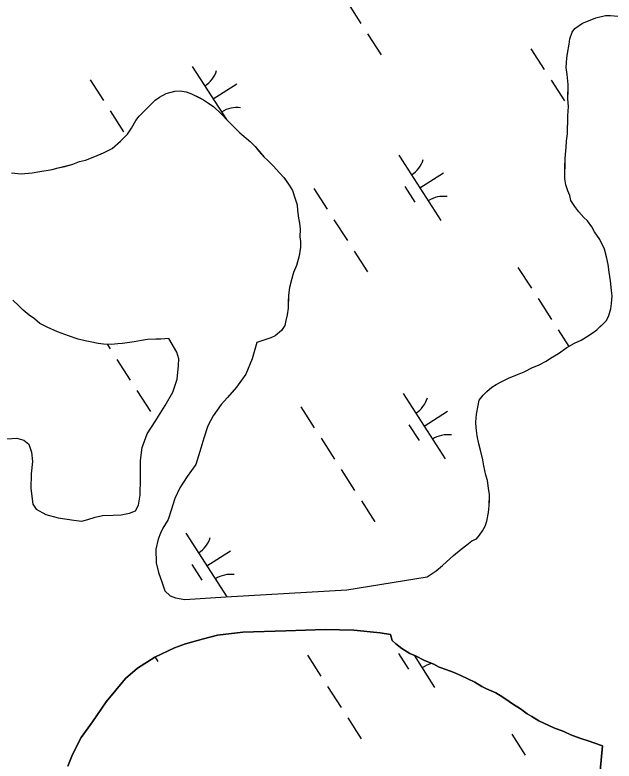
# Model space of a CAD drawing. Extents: x 3937982 to 3958556, y 219448 to 241894.
# Drawn here: x 3944152.8 to 3944538.8, y 233886.6 to 234367.7 of the extents above; entities that cross this region are included whole.
import ezdxf

# ---------------------------------------------------------------- set-up
doc = ezdxf.new("R2010")
doc.units = 0
doc.layers.add('V-TOPO-SHOR', color=7, linetype='Continuous')
doc.layers.add('V-WETL-SWMP', color=7, linetype='Continuous')

msp = doc.modelspace()

# ---------------------------------------------------------------- linework, layer by layer
at = {"layer": 'V-TOPO-SHOR'}
for points in [[(3944536.559, 234196.243), (3944535.584, 234201.855), (3944534.95, 234206.762), (3944533.964, 234211.673), (3944532.631, 234216.588), (3944531.269, 234219.404), (3944529.565, 234222.927), (3944526.133, 234227.87), (3944524.427, 234231.041), (3944521.678, 234234.926), (3944519.258, 234237.058), (3944516.155, 234240.597), (3944513.405, 234244.132), (3944511.006, 234248.013), (3944510.349, 234251.171), (3944508.991, 234254.337), (3944507.644, 234258.203), (3944506.994, 234262.06), (3944507.05, 234266.258), (3944507.097, 234269.756), (3944507.162, 234274.653), (3944507.553, 234277.797), (3944507.959, 234281.989), (3944508.018, 234286.537), (3944508.778, 234291.076), (3944508.829, 234294.924), (3944508.872, 234298.072), (3944508.932, 234302.618), (3944509.36, 234308.56), (3944509.075, 234313.462), (3944509.145, 234318.709), (3944509.2, 234322.906), (3944508.586, 234329.212), (3944507.945, 234333.768), (3944508.375, 234339.712), (3944508.766, 234342.853), (3944509.894, 234348.786), (3944510.29, 234352.28), (3944511.746, 234356.458), (3944513.525, 234358.885), (3944518.469, 234362.318), (3944523.395, 234364.351), (3944526.911, 234365.705), (3944533.231, 234367.37), (3944536.379, 234367.329), (3944541.272, 234366.913)], [(3944150.501, 234265.945), (3944156.786, 234265.162), (3944163.793, 234265.769), (3944167.649, 234266.418), (3944176.767, 234268.046), (3944180.629, 234269.043), (3944184.84, 234270.039), (3944190.105, 234271.368), (3944194.326, 234273.062), (3944198.189, 234274.059), (3944204.167, 234276.429), (3944209.797, 234278.802), (3944215.431, 234281.528), (3944220.741, 234286.355), (3944225.349, 234290.842), (3944227.85, 234294.658), (3944230.713, 234299.518), (3944232.849, 234302.289), (3944238.17, 234307.814), (3944243.132, 234312.647), (3944245.958, 234314.71), (3944250.187, 234317.102), (3944255.803, 234318.427), (3944259.305, 234318.73), (3944263.145, 234317.98), (3944266.629, 234316.885), (3944271.495, 234314.372), (3944274.274, 234312.934), (3944277.393, 234310.794), (3944280.858, 234308.299), (3944285.352, 234304.042), (3944290.529, 234298.723), (3944293.29, 234295.889), (3944297.781, 234291.631), (3944304.353, 234285.946), (3944307.46, 234282.757), (3944309.87, 234279.924), (3944313.317, 234276.031), (3944315.74, 234273.899), (3944319.191, 234270.354), (3944323.328, 234265.752), (3944326.088, 234262.918), (3944327.807, 234260.446), (3944329.523, 234257.974), (3944331.575, 234254.447), (3944333.254, 234249.178), (3944334.602, 234245.311), (3944334.901, 234241.459), (3944335.536, 234236.552), (3944336.193, 234233.396), (3944336.492, 234229.542), (3944336.427, 234224.645), (3944336.736, 234221.493), (3944336.689, 234217.995), (3944335.915, 234212.408), (3944334.084, 234206.135), (3944332.273, 234201.609)], [(3944332.273, 234201.609), (3944331.174, 234197.775), (3944329.695, 234191.848), (3944328.931, 234186.96), (3944328.876, 234182.761), (3944328.818, 234178.565), (3944328.065, 234174.377), (3944327.313, 234170.539), (3944326.572, 234167.399), (3944324.432, 234164.278), (3944320.536, 234160.831), (3944317.72, 234159.469), (3944308.584, 234156.442)], [(3944418.42, 234005.37), (3944424.069, 234009.144), (3944428.312, 234012.585), (3944430.794, 234015.001), (3944435.396, 234019.138), (3944440.35, 234023.271), (3944443.883, 234025.929), (3944447.068, 234028.594), (3944450.035, 234029.808), (3944452.167, 234032.229), (3944453.953, 234035.004), (3944455.745, 234038.129), (3944456.837, 234041.265), (3944457.959, 234046.848), (3944458.365, 234051.04), (3944458.412, 234054.538), (3944458.463, 234058.384), (3944457.818, 234062.593), (3944457.185, 234067.5), (3944456.181, 234071.01), (3944454.86, 234076.976), (3944454.211, 234080.832), (3944452.882, 234086.098), (3944451.549, 234091.015), (3944450.568, 234096.274), (3944449.937, 234101.531), (3944449.634, 234105.033), (3944450.054, 234110.276), (3944451.176, 234115.859), (3944451.924, 234119.349), (3944454.414, 234122.464), (3944456.894, 234124.879), (3944460.081, 234127.635), (3944462.903, 234129.347), (3944466.428, 234131.399), (3944470.653, 234133.443), (3944476.633, 234135.813), (3944480.854, 234137.507), (3944486.137, 234140.234), (3944490.008, 234141.932), (3944494.938, 234144.316), (3944497.764, 234146.378), (3944503.052, 234149.457), (3944508.35, 234153.235), (3944513.286, 234155.969), (3944517.511, 234158.011), (3944521.035, 234160.065), (3944525.271, 234162.808), (3944527.743, 234164.524), (3944531.288, 234167.975), (3944533.768, 234170.391), (3944535.203, 234173.17), (3944536.668, 234178.051), (3944537.063, 234181.543), (3944537.479, 234186.435), (3944537.176, 234189.939), (3944536.559, 234196.243)], [(3944251.94, 234158.943), (3944246.687, 234158.662), (3944243.54, 234158.703), (3944238.289, 234158.423), (3944234.43, 234157.776), (3944229.519, 234156.79), (3944222.161, 234155.838), (3944219.007, 234155.531), (3944214.804, 234155.236), (3944209.907, 234155.302), (3944206.416, 234155.697), (3944201.183, 234156.815), (3944198.043, 234157.558), (3944193.509, 234158.666), (3944187.24, 234160.85), (3944180.277, 234163.391), (3944173.668, 234166.279), (3944168.804, 234168.792), (3944165.343, 234171.636), (3944161.878, 234174.131), (3944158.07, 234177.33), (3944155.31, 234180.166), (3944151.509, 234183.716)], [(3944232.296, 234051.466), (3944233.412, 234057.929), (3944233.703, 234068.677), (3944233.711, 234080.459), (3944234.852, 234088.692), (3944237.914, 234097.489), (3944243.028, 234105.521), (3944249.647, 234115.89), (3944254.619, 234124.514), (3944257.235, 234132.874), (3944258.234, 234141.697), (3944258.291, 234145.967), (3944257.171, 234150.253), (3944251.94, 234158.943)], [(3944308.584, 234156.442), (3944305.645, 234145.877), (3944301.539, 234136.065), (3944295.538, 234127.748), (3944289.706, 234121.051), (3944285.669, 234116.539), (3944280.418, 234109.244), (3944277.092, 234102.807), (3944274.481, 234094.742), (3944272.013, 234086.233), (3944269.248, 234077.727), (3944263.843, 234069.994), (3944259.035, 234062.841), (3944255.848, 234055.814), (3944253.54, 234048.333), (3944251.547, 234042.322), (3944248.086, 234036.769), (3944246.571, 234033.55), (3944245.047, 234029.741), (3944243.488, 234023.281), (3944243.812, 234014.44), (3944245.203, 234008.089), (3944247.619, 234001.577), (3944249.462, 233996.25), (3944252.809, 233993.112), (3944256.18, 233991.89), (3944262.203, 233990.78), (3944288.589, 233992.492), (3944366.559, 233996.907), (3944418.42, 234005.37)], [(3944144.054, 234094.167), (3944154.077, 234094.771), (3944158.625, 234093.532), (3944161.683, 234090.841), (3944163.53, 234085.809), (3944164.038, 234079.616), (3944163.344, 234071.674), (3944163.074, 234062.398), (3944164.411, 234052.218), (3944166.578, 234048.949), (3944172.718, 234045.627), (3944180.641, 234043.313), (3944190.783, 234041.853), (3944195.932, 234041.343), (3944199.774, 234042.324), (3944204.507, 234043.88), (3944209.234, 234044.849), (3944216.012, 234045.199), (3944221.169, 234045.426), (3944226.631, 234046.385), (3944230.482, 234047.954), (3944232.296, 234051.466)], [(3944394.838, 233968.248), (3944388.075, 233969.22), (3944371.163, 233971.066), (3944352.612, 233971.459), (3944327.413, 233970.468), (3944299.714, 233969.657), (3944283.34, 233967.664), (3944274.18, 233965.429), (3944262.647, 233962.194), (3944255.545, 233959.638), (3944242.946, 233953.471), (3944231.807, 233946.551), (3944224.059, 233939.877), (3944211.636, 233924.725), (3944202.774, 233911.882), (3944195.569, 233901.667), (3944189.974, 233890.696), (3944186.783, 233883.227)], [(3944531.382, 233896.463), (3944525.807, 233898.288), (3944522.674, 233899.377), (3944517.449, 233901.196), (3944514.316, 233902.288), (3944510.83, 233903.383), (3944506.31, 233905.544), (3944500.048, 233908.075), (3944493.439, 233910.963), (3944490.309, 233912.403), (3944485.8, 233915.262), (3944482.674, 233917.052), (3944478.519, 233920.257), (3944474.007, 233923.114), (3944471.232, 233924.902), (3944467.073, 233927.754), (3944462.563, 233930.613), (3944456.646, 233933.141), (3944453.519, 233934.582), (3944449.007, 233937.439), (3944444.487, 233939.598), (3944439.967, 233941.759), (3944435.099, 233943.921), (3944430.919, 233945.377), (3944426.045, 233947.192), (3944422.572, 233948.986), (3944416.657, 233951.513), (3944410.749, 233954.391), (3944407.269, 233955.837), (3944402.063, 233959.054), (3944398.258, 233962.253), (3944395.835, 233964.385), (3944394.838, 233968.248)], [(3944445.886, 233306.334), (3944454.348, 233333.615), (3944460.386, 233355.627), (3944463.822, 233381.649), (3944463.829, 233404.331), (3944463.396, 233482.837), (3944463.657, 233513.467), (3944468.496, 233556.407), (3944474.265, 233591.678), (3944482.33, 233633.397), (3944496.476, 233711.563), (3944510.457, 233799.744), (3944518.883, 233835.275), (3944529.109, 233873.431), (3944531.382, 233896.463)]]:
    msp.add_lwpolyline(points, dxfattribs=at)
at = {"layer": 'V-WETL-SWMP'}
for p, q in [((3944367.009, 234375.569), (3944375.669, 234362.115)), ((3944526.912, 234365.704), (3944533.231, 234367.37)), ((3944533.231, 234367.37), (3944536.379, 234367.328)), ((3944536.379, 234367.328), (3944541.272, 234366.913)), ((3944513.526, 234358.885), (3944518.47, 234362.318)), ((3944518.47, 234362.318), (3944523.395, 234364.352)), ((3944523.395, 234364.352), (3944526.912, 234365.704)), ((3944511.745, 234356.459), (3944513.526, 234358.885)), ((3944379.999, 234355.388), (3944388.659, 234341.934)), ((3944509.894, 234348.787), (3944510.29, 234352.28)), ((3944510.29, 234352.28), (3944511.745, 234356.459)), ((3944508.766, 234342.854), (3944509.894, 234348.787)), ((3944485.157, 234345.829), (3944493.817, 234332.376)), ((3944508.374, 234339.711), (3944508.766, 234342.854)), ((3944507.945, 234333.769), (3944508.374, 234339.711)), ((3944267.027, 234334.496), (3944289.123, 234300.168)), ((3944508.585, 234329.212), (3944507.945, 234333.769)), ((3944509.201, 234322.906), (3944508.585, 234329.212)), ((3944201.162, 234325.901), (3944209.822, 234312.447)), ((3944280.558, 234313.474), (3944295.694, 234323.216)), ((3944498.147, 234325.649), (3944506.807, 234312.195)), ((3944250.188, 234317.102), (3944255.804, 234318.427)), ((3944255.804, 234318.427), (3944259.306, 234318.73)), ((3944259.306, 234318.73), (3944263.145, 234317.98)), ((3944509.076, 234313.462), (3944509.201, 234322.906)), ((3944243.132, 234312.647), (3944245.958, 234314.709)), ((3944245.958, 234314.709), (3944250.188, 234317.102)), ((3944263.145, 234317.98), (3944266.629, 234316.884)), ((3944266.629, 234316.884), (3944274.273, 234312.934)), ((3944509.36, 234308.56), (3944509.076, 234313.462)), ((3944238.17, 234307.815), (3944243.132, 234312.647)), ((3944274.273, 234312.934), (3944277.394, 234310.794)), ((3944277.394, 234310.794), (3944280.859, 234308.299)), ((3944214.152, 234305.72), (3944222.812, 234292.266)), ((3944232.849, 234302.288), (3944238.17, 234307.815)), ((3944280.859, 234308.299), (3944285.351, 234304.041)), ((3944285.351, 234304.041), (3944293.29, 234295.889)), ((3944508.932, 234302.618), (3944509.36, 234308.56)), ((3944227.85, 234294.657), (3944230.713, 234299.517)), ((3944230.713, 234299.517), (3944232.849, 234302.288)), ((3944508.779, 234291.075), (3944508.932, 234302.618)), ((3944225.35, 234290.842), (3944227.85, 234294.657)), ((3944293.29, 234295.889), (3944297.781, 234291.631)), ((3944220.742, 234286.355), (3944225.35, 234290.842)), ((3944297.781, 234291.631), (3944304.353, 234285.946)), ((3944508.019, 234286.537), (3944508.779, 234291.075)), ((3944215.43, 234281.527), (3944220.742, 234286.355)), ((3944304.353, 234285.946), (3944307.46, 234282.756)), ((3944507.959, 234281.989), (3944508.019, 234286.537)), ((3944209.796, 234278.803), (3944215.43, 234281.527)), ((3944307.46, 234282.756), (3944309.871, 234279.925)), ((3944309.871, 234279.925), (3944313.318, 234276.031)), ((3944507.553, 234277.796), (3944507.959, 234281.989)), ((3944198.188, 234274.059), (3944204.167, 234276.429)), ((3944204.167, 234276.429), (3944209.796, 234278.803)), ((3944313.318, 234276.031), (3944315.739, 234273.9)), ((3944400.156, 234277.197), (3944427.218, 234235.154)), ((3944507.162, 234274.653), (3944507.553, 234277.796)), ((3944184.84, 234270.038), (3944190.106, 234271.367)), ((3944190.106, 234271.367), (3944194.326, 234273.061)), ((3944194.326, 234273.061), (3944198.188, 234274.059)), ((3944315.739, 234273.9), (3944319.191, 234270.355)), ((3944319.191, 234270.355), (3944323.328, 234265.752)), ((3944506.995, 234262.06), (3944507.162, 234274.653)), ((3944150.5, 234265.945), (3944156.787, 234265.162)), ((3944156.787, 234265.162), (3944163.792, 234265.769)), ((3944163.792, 234265.769), (3944167.649, 234266.417)), ((3944167.649, 234266.417), (3944176.767, 234268.046)), ((3944176.767, 234268.046), (3944180.629, 234269.044)), ((3944180.629, 234269.044), (3944184.84, 234270.038)), ((3944323.328, 234265.752), (3944326.089, 234262.917)), ((3944413.687, 234256.175), (3944428.823, 234265.918)), ((3944326.089, 234262.917), (3944329.522, 234257.973)), ((3944507.643, 234258.203), (3944506.995, 234262.06)), ((3944329.522, 234257.973), (3944331.575, 234254.448)), ((3944345.29, 234255.8), (3944353.95, 234242.346)), ((3944403.952, 234257.045), (3944410.447, 234246.954)), ((3944508.991, 234254.337), (3944507.643, 234258.203)), ((3944331.575, 234254.448), (3944333.254, 234249.177)), ((3944510.349, 234251.17), (3944508.991, 234254.337)), ((3944511.007, 234248.012), (3944510.349, 234251.17)), ((3944333.254, 234249.177), (3944334.602, 234245.311)), ((3944513.404, 234244.132), (3944511.007, 234248.012)), ((3944334.602, 234245.311), (3944334.901, 234241.459)), ((3944334.901, 234241.459), (3944335.536, 234236.552)), ((3944516.156, 234240.597), (3944513.404, 234244.132)), ((3944335.536, 234236.552), (3944336.193, 234233.395)), ((3944519.258, 234237.057), (3944516.156, 234240.597)), ((3944521.679, 234234.926), (3944519.258, 234237.057)), ((3944336.193, 234233.395), (3944336.492, 234229.542)), ((3944358.28, 234235.619), (3944366.94, 234222.165)), ((3944524.426, 234231.041), (3944521.679, 234234.926)), ((3944336.492, 234229.542), (3944336.427, 234224.645)), ((3944526.133, 234227.87), (3944524.426, 234231.041)), ((3944529.566, 234222.926), (3944526.133, 234227.87)), ((3944336.427, 234224.645), (3944336.735, 234221.492)), ((3944532.631, 234216.588), (3944529.566, 234222.926)), ((3944336.689, 234217.994), (3944335.915, 234212.407)), ((3944336.735, 234221.492), (3944336.689, 234217.994)), ((3944335.915, 234212.407), (3944334.083, 234206.134)), ((3944371.27, 234215.439), (3944379.93, 234201.985)), ((3944533.965, 234211.672), (3944532.631, 234216.588)), ((3944534.95, 234206.761), (3944533.965, 234211.672)), ((3944334.083, 234206.134), (3944332.273, 234201.609)), ((3944476.857, 234204.912), (3944485.517, 234191.458)), ((3944535.585, 234201.855), (3944534.95, 234206.761)), ((3944332.273, 234201.609), (3944331.173, 234197.776)), ((3944536.56, 234196.244), (3944535.585, 234201.855)), ((3944331.173, 234197.776), (3944329.695, 234191.848)), ((3944537.176, 234189.939), (3944536.56, 234196.244)), ((3944329.695, 234191.848), (3944328.93, 234186.96)), ((3944537.479, 234186.436), (3944537.176, 234189.939)), ((3944155.31, 234180.166), (3944151.508, 234183.715)), ((3944328.93, 234186.96), (3944328.819, 234178.564)), ((3944489.847, 234184.731), (3944498.507, 234171.277)), ((3944537.064, 234181.543), (3944537.479, 234186.436)), ((3944158.071, 234177.33), (3944155.31, 234180.166)), ((3944536.668, 234178.05), (3944537.064, 234181.543)), ((3944161.877, 234174.131), (3944158.071, 234177.33)), ((3944165.343, 234171.636), (3944161.877, 234174.131)), ((3944328.064, 234174.376), (3944327.313, 234170.538)), ((3944328.819, 234178.564), (3944328.064, 234174.376)), ((3944535.204, 234173.171), (3944536.668, 234178.05)), ((3944168.804, 234168.791), (3944165.343, 234171.636)), ((3944327.313, 234170.538), (3944326.572, 234167.399)), ((3944527.742, 234164.524), (3944533.768, 234170.392)), ((3944533.768, 234170.392), (3944535.204, 234173.171)), ((3944173.668, 234166.278), (3944168.804, 234168.791)), ((3944180.277, 234163.391), (3944173.668, 234166.278)), ((3944326.572, 234167.399), (3944324.431, 234164.278)), ((3944502.837, 234164.55), (3944509.655, 234153.958)), ((3944525.271, 234162.807), (3944527.742, 234164.524)), ((3944187.241, 234160.85), (3944180.277, 234163.391)), ((3944193.509, 234158.667), (3944187.241, 234160.85)), ((3944320.537, 234160.831), (3944317.72, 234159.469)), ((3944324.431, 234164.278), (3944320.537, 234160.831)), ((3944517.51, 234158.012), (3944521.036, 234160.065)), ((3944521.036, 234160.065), (3944525.271, 234162.807)), ((3944198.043, 234157.558), (3944193.509, 234158.667)), ((3944201.182, 234156.816), (3944198.043, 234157.558)), ((3944206.415, 234155.697), (3944201.182, 234156.816)), ((3944209.908, 234155.301), (3944206.415, 234155.697)), ((3944214.805, 234155.236), (3944209.908, 234155.301)), ((3944212.181, 234155.271), (3944214.083, 234152.317)), ((3944219.007, 234155.53), (3944214.805, 234155.236)), ((3944222.16, 234155.838), (3944219.007, 234155.53)), ((3944229.52, 234156.79), (3944222.16, 234155.838)), ((3944234.431, 234157.775), (3944229.52, 234156.79)), ((3944238.288, 234158.423), (3944234.431, 234157.775)), ((3944243.54, 234158.704), (3944238.288, 234158.423)), ((3944246.688, 234158.662), (3944243.54, 234158.704)), ((3944251.94, 234158.942), (3944246.688, 234158.662)), ((3944257.171, 234150.253), (3944251.94, 234158.942)), ((3944308.584, 234156.442), (3944305.646, 234145.877)), ((3944317.72, 234159.469), (3944308.584, 234156.442)), ((3944508.35, 234153.236), (3944513.285, 234155.969)), ((3944513.285, 234155.969), (3944517.51, 234158.012)), ((3944258.292, 234145.967), (3944257.171, 234150.253)), ((3944503.052, 234149.457), (3944508.35, 234153.236)), ((3944218.413, 234145.59), (3944227.073, 234132.136)), ((3944258.235, 234141.697), (3944258.292, 234145.967)), ((3944305.646, 234145.877), (3944301.539, 234136.064)), ((3944494.937, 234144.317), (3944497.764, 234146.379)), ((3944497.764, 234146.379), (3944503.052, 234149.457)), ((3944257.235, 234132.874), (3944258.235, 234141.697)), ((3944486.137, 234140.235), (3944490.008, 234141.933)), ((3944490.008, 234141.933), (3944494.937, 234144.317)), ((3944301.539, 234136.064), (3944295.538, 234127.748)), ((3944470.653, 234133.444), (3944476.632, 234135.813)), ((3944476.632, 234135.813), (3944480.853, 234137.507)), ((3944480.853, 234137.507), (3944486.137, 234140.235)), ((3944254.62, 234124.513), (3944257.235, 234132.874)), ((3944462.902, 234129.348), (3944466.428, 234131.4)), ((3944466.428, 234131.4), (3944470.653, 234133.444)), ((3944295.538, 234127.748), (3944289.705, 234121.051)), ((3944456.895, 234124.879), (3944460.08, 234127.636)), ((3944460.08, 234127.636), (3944462.902, 234129.348)), ((3944231.403, 234125.409), (3944240.063, 234111.955)), ((3944249.646, 234115.89), (3944254.62, 234124.513)), ((3944289.705, 234121.051), (3944285.669, 234116.539)), ((3944402.855, 234123.477), (3944429.917, 234081.434)), ((3944451.923, 234119.348), (3944454.414, 234122.463)), ((3944454.414, 234122.463), (3944456.895, 234124.879)), ((3944285.669, 234116.539), (3944280.417, 234109.245)), ((3944451.177, 234115.859), (3944451.923, 234119.348)), ((3944243.028, 234105.521), (3944249.646, 234115.89)), ((3944336.99, 234114.882), (3944345.65, 234101.429)), ((3944416.386, 234102.456), (3944431.521, 234112.198)), ((3944450.054, 234110.276), (3944451.177, 234115.859)), ((3944280.417, 234109.245), (3944277.092, 234102.808)), ((3944449.634, 234105.034), (3944450.054, 234110.276)), ((3944237.914, 234097.488), (3944243.028, 234105.521)), ((3944277.092, 234102.808), (3944274.481, 234094.743)), ((3944406.651, 234103.325), (3944413.146, 234093.235)), ((3944449.938, 234101.531), (3944449.634, 234105.034)), ((3944234.852, 234088.692), (3944237.914, 234097.488)), ((3944450.568, 234096.275), (3944449.938, 234101.531)), ((3944144.053, 234094.167), (3944154.076, 234094.771)), ((3944154.076, 234094.771), (3944158.626, 234093.532)), ((3944158.626, 234093.532), (3944161.683, 234090.841)), ((3944274.481, 234094.743), (3944272.012, 234086.233)), ((3944349.98, 234094.702), (3944358.64, 234081.248)), ((3944451.548, 234091.014), (3944450.568, 234096.275)), ((3944161.683, 234090.841), (3944163.531, 234085.809)), ((3944233.712, 234080.46), (3944234.852, 234088.692)), ((3944452.882, 234086.098), (3944451.548, 234091.014)), ((3944163.531, 234085.809), (3944164.038, 234079.616)), ((3944272.012, 234086.233), (3944269.248, 234077.728)), ((3944454.212, 234080.833), (3944452.882, 234086.098)), ((3944164.038, 234079.616), (3944163.343, 234071.673)), ((3944233.703, 234068.678), (3944233.712, 234080.46)), ((3944269.248, 234077.728), (3944263.843, 234069.994)), ((3944454.86, 234076.976), (3944454.212, 234080.833)), ((3944362.97, 234074.521), (3944371.629, 234061.067)), ((3944456.181, 234071.01), (3944454.86, 234076.976)), ((3944163.343, 234071.673), (3944163.073, 234062.398)), ((3944233.413, 234057.93), (3944233.703, 234068.678)), ((3944263.843, 234069.994), (3944259.035, 234062.841)), ((3944457.184, 234067.499), (3944456.181, 234071.01)), ((3944457.818, 234062.592), (3944457.184, 234067.499)), ((3944163.073, 234062.398), (3944164.411, 234052.218)), ((3944259.035, 234062.841), (3944255.849, 234055.814)), ((3944458.462, 234058.385), (3944457.818, 234062.592)), ((3944232.296, 234051.465), (3944233.413, 234057.93)), ((3944255.849, 234055.814), (3944253.541, 234048.333)), ((3944375.959, 234054.34), (3944384.619, 234040.886)), ((3944458.365, 234051.039), (3944458.462, 234058.385)), ((3944164.411, 234052.218), (3944166.577, 234048.949)), ((3944166.577, 234048.949), (3944172.718, 234045.627)), ((3944230.482, 234047.954), (3944232.296, 234051.465)), ((3944457.959, 234046.847), (3944458.365, 234051.039)), ((3944172.718, 234045.627), (3944180.641, 234043.313)), ((3944204.507, 234043.88), (3944209.233, 234044.849)), ((3944209.233, 234044.849), (3944216.012, 234045.2)), ((3944216.012, 234045.2), (3944221.17, 234045.427)), ((3944221.17, 234045.427), (3944226.632, 234046.385)), ((3944226.632, 234046.385), (3944230.482, 234047.954)), ((3944253.541, 234048.333), (3944251.547, 234042.321)), ((3944456.836, 234041.264), (3944457.959, 234046.847)), ((3944180.641, 234043.313), (3944190.783, 234041.853)), ((3944190.783, 234041.853), (3944195.931, 234041.343)), ((3944195.931, 234041.343), (3944199.774, 234042.323)), ((3944199.774, 234042.323), (3944204.507, 234043.88)), ((3944251.547, 234042.321), (3944248.086, 234036.77)), ((3944455.745, 234038.129), (3944456.836, 234041.264)), ((3944248.086, 234036.77), (3944246.57, 234033.55)), ((3944452.168, 234032.229), (3944453.954, 234035.004)), ((3944453.954, 234035.004), (3944455.745, 234038.129)), ((3944245.047, 234029.741), (3944243.488, 234023.282)), ((3944246.57, 234033.55), (3944245.047, 234029.741)), ((3944262.987, 234033.448), (3944289.323, 233992.534)), ((3944447.067, 234028.593), (3944450.036, 234029.808)), ((3944450.036, 234029.808), (3944452.168, 234032.229)), ((3944440.35, 234023.271), (3944443.883, 234025.93)), ((3944443.883, 234025.93), (3944447.067, 234028.593)), ((3944243.488, 234023.282), (3944243.813, 234014.441)), ((3944276.519, 234012.426), (3944291.654, 234022.169)), ((3944435.397, 234019.138), (3944440.35, 234023.271)), ((3944430.794, 234015.001), (3944435.397, 234019.138)), ((3944243.813, 234014.441), (3944245.202, 234008.089)), ((3944266.783, 234013.295), (3944273.278, 234003.205)), ((3944424.069, 234009.143), (3944428.313, 234012.585)), ((3944428.313, 234012.585), (3944430.794, 234015.001)), ((3944245.202, 234008.089), (3944247.619, 234001.577)), ((3944418.421, 234005.369), (3944424.069, 234009.143)), ((3944247.619, 234001.577), (3944249.463, 233996.25)), ((3944366.558, 233996.907), (3944418.421, 234005.369)), ((3944249.463, 233996.25), (3944252.808, 233993.113)), ((3944288.589, 233992.492), (3944366.558, 233996.907)), ((3944252.808, 233993.113), (3944256.18, 233991.89)), ((3944256.18, 233991.89), (3944262.203, 233990.779)), ((3944262.203, 233990.779), (3944288.589, 233992.492)), ((3944243.04, 233953.517), (3944244.752, 233950.857)), ((3944341.251, 233954.752), (3944349.911, 233941.298)), ((3944399.913, 233955.997), (3944406.408, 233945.907)), ((3944409.893, 233954.746), (3944423.179, 233934.106)), ((3944354.241, 233934.571), (3944362.9, 233921.118)), ((3944367.23, 233914.391), (3944375.89, 233900.937)), ((3944472.818, 233903.864), (3944481.477, 233890.41))]:
    msp.add_line(p, q, dxfattribs=at)
msp.add_lwpolyline([(3944186.783, 233883.227), (3944189.975, 233890.696), (3944195.57, 233901.668), (3944202.775, 233911.882), (3944211.635, 233924.725), (3944224.06, 233939.877), (3944231.807, 233946.55), (3944242.945, 233953.471), (3944255.545, 233959.637), (3944262.648, 233962.194), (3944274.179, 233965.429), (3944283.34, 233967.664), (3944299.714, 233969.656), (3944327.414, 233970.467), (3944352.611, 233971.458), (3944371.163, 233971.065), (3944388.076, 233969.22), (3944394.838, 233968.247), (3944395.836, 233964.385), (3944398.257, 233962.254), (3944402.063, 233959.054), (3944407.268, 233955.837), (3944410.748, 233954.391), (3944416.657, 233951.514), (3944422.571, 233948.986), (3944426.046, 233947.191), (3944430.92, 233945.377), (3944435.099, 233943.922), (3944439.968, 233941.759), (3944444.488, 233939.599), (3944449.008, 233937.44), (3944453.518, 233934.582), (3944456.647, 233933.141), (3944462.562, 233930.613), (3944467.072, 233927.755), (3944471.232, 233924.901), (3944474.007, 233923.114), (3944478.518, 233920.256), (3944482.674, 233917.052), (3944485.799, 233915.261), (3944490.309, 233912.402), (3944493.439, 233910.962), (3944500.048, 233908.075), (3944506.311, 233905.543), (3944510.831, 233903.384), (3944514.315, 233902.288), (3944517.449, 233901.197), (3944522.673, 233899.378), (3944525.807, 233898.287), (3944531.381, 233896.464), (3944529.108, 233873.431)], dxfattribs=at)
for centre, start, end in [((3944265.808, 234336.828), 301.99668, 343.54034), ((3944295.708, 234290.377), 81.99668, 123.54034), ((3944398.937, 234279.53), 301.99668, 343.54034), ((3944428.837, 234233.078), 81.99668, 123.54034), ((3944401.635, 234125.81), 301.99668, 343.54034), ((3944431.535, 234079.358), 81.99668, 123.54034), ((3944261.768, 234035.781), 301.99668, 343.54034), ((3944291.668, 233989.329), 81.99668, 123.54034), ((3944424.797, 233932.03), 100.23594, 123.54034)]:
    msp.add_arc(centre, 17.623, start, end, dxfattribs=at)

doc.saveas('drawing.dxf')
